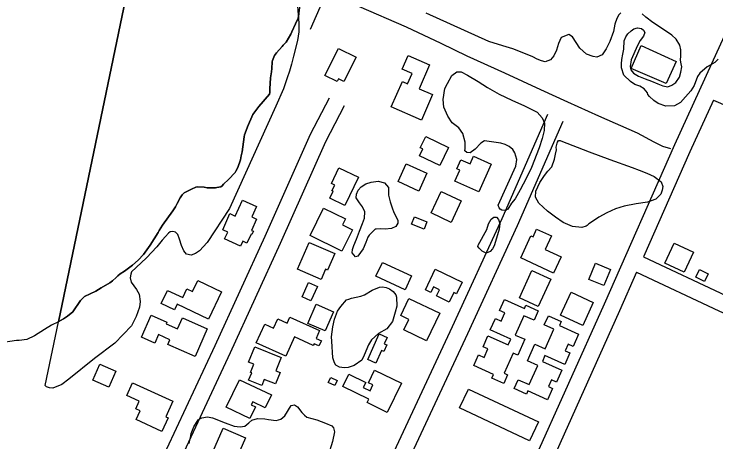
# Model space of a CAD drawing. Extents: x 3683402 to 3721514, y 487807 to 513565.
# Drawn here: x 3706941 to 3708188, y 496784 to 497543 of the extents above; entities that cross this region are included whole.
import ezdxf

# ---------------------------------------------------------------- set-up
doc = ezdxf.new("R2010")
doc.units = 0
for name, color, linetype in [('V-BLDG-OTLN', 7, 'Continuous'), ('V-ROAD-CNTR', 7, 'Continuous'), ('V-SITE-VEGE', 7, 'Continuous'), ('V-TOPO-SHOR', 7, 'Continuous')]:
    doc.layers.add(name, color=color, linetype=linetype)

msp = doc.modelspace()

# ---------------------------------------------------------------- linework, layer by layer
at = {"layer": 'V-BLDG-OTLN'}
for points in [[(3708055, 497487.3), (3708116.9, 497458.8), (3708099.1, 497420.1), (3708037.4, 497446.7)], [(3707493.2, 497434.2), (3707517.2, 497482.3), (3707548.6, 497466.7), (3707527.2, 497423.7), (3707517.7, 497428.4), (3707515.2, 497423.3)], [(3707664.6, 497355), (3707611.2, 497378.4), (3707630.9, 497423.4), (3707640.1, 497419.3), (3707648.1, 497437.5), (3707630.3, 497445.3), (3707641, 497469.8), (3707679.2, 497453), (3707660.6, 497410.7), (3707684.4, 497400.2)], [(3707672.4, 497325.7), (3707712.9, 497306.2), (3707697.3, 497274.1), (3707661.4, 497291.4), (3707667.4, 497303.8), (3707662.8, 497306)], [(3707788.7, 497277), (3707766.8, 497227.4), (3707723.9, 497246.4), (3707732.7, 497266.2), (3707727.6, 497268.4), (3707734.7, 497284.5), (3707751.3, 497277.1), (3707757.4, 497290.9)], [(3707674.4, 497260.7), (3707660, 497229), (3707623.2, 497245.7), (3707637.6, 497277.4)], [(3707518.3, 497270.5), (3707553.1, 497253.6), (3707528.8, 497203.4), (3707501.8, 497216.4), (3707507.8, 497228.7), (3707505.9, 497229.6), (3707510.8, 497239.7), (3707504.8, 497242.6)], [(3707682.1, 497190.1), (3707700.1, 497228.4), (3707735.3, 497211.9), (3707717.3, 497173.5)], [(3707346.7, 497212.9), (3707371.9, 497201.6), (3707363.5, 497183), (3707371.8, 497179.3), (3707362.7, 497159.3), (3707366.3, 497157.7), (3707363.7, 497152), (3707362.1, 497152.8), (3707354.7, 497136.5), (3707347.3, 497139.8), (3707343.5, 497131.4), (3707315.3, 497144.1), (3707320.8, 497156.3), (3707311.8, 497160.3), (3707324.7, 497188.9), (3707334, 497184.7)], [(3707467, 497150), (3707490.8, 497198.8), (3707529.7, 497179.9), (3707524.4, 497169.1), (3707542.2, 497160.4), (3707523.6, 497122.4)], [(3707669.4, 497161.5), (3707647.4, 497170.2), (3707652.5, 497183.1), (3707674.5, 497174.5)], [(3707899.4, 497083.5), (3707841.1, 497110.5), (3707859.1, 497149.4), (3707863, 497147.6), (3707869.4, 497161.4), (3707895.7, 497149.3), (3707884.6, 497125.3), (3707912.7, 497112.2)], [(3707486.7, 497072.3), (3707444.9, 497090.5), (3707465.6, 497138), (3707510.7, 497118.4), (3707497.8, 497088.9), (3707494.6, 497090.3)], [(3708113.6, 497136.7), (3708148, 497120.8), (3708131.4, 497085), (3708097, 497100.9)], [(3707584, 497077.7), (3707595.4, 497102.4), (3707647.4, 497078.5), (3707636, 497053.8)], [(3707962.2, 497072.2), (3707973.8, 497100.8), (3708000.4, 497090), (3707988.7, 497061.4)], [(3707671.7, 497053.8), (3707689.3, 497090.1), (3707736.9, 497067.1), (3707727.1, 497046.8), (3707722.5, 497049), (3707714.3, 497032.1), (3707691.4, 497043.2), (3707696.6, 497053.9), (3707686, 497059), (3707681.3, 497049.2)], [(3707894.4, 497072.5), (3707872.3, 497024.3), (3707839, 497039.6), (3707861.1, 497087.8)], [(3708174, 497082), (3708167.6, 497068.5), (3708151.9, 497076), (3708158.3, 497089.5)], [(3707309.7, 497050.1), (3707286.7, 497001.8), (3707230.8, 497028.4), (3707226, 497018.2), (3707202.8, 497029.2), (3707214, 497052.7), (3707240.9, 497039.9), (3707248.3, 497055.3), (3707258.1, 497050.6), (3707267.4, 497070.2)], [(3707464.4, 497066.6), (3707479.9, 497059.6), (3707468.4, 497034.3), (3707452.9, 497041.4)], [(3707930.5, 497049.3), (3707969.9, 497031.2), (3707951.4, 496990.6), (3707912, 497008.7)], [(3707642.3, 497038.4), (3707697.3, 497012.2), (3707674, 496963.1), (3707633.4, 496982.4), (3707642.3, 497001.1), (3707627.9, 497008)], [(3707812.4, 497036.5), (3707847.9, 497020.6), (3707850.4, 497026.2), (3707872.2, 497016.5), (3707864.7, 496999.7), (3707846.8, 497007.7), (3707831.4, 496973.5), (3707848.3, 496965.9), (3707835.7, 496937.7), (3707827.7, 496941.3), (3707811.7, 496905.6), (3707817.8, 496902.8), (3707810.9, 496887.3), (3707789.8, 496896.7), (3707792.8, 496903.5), (3707757.9, 496919.1), (3707766.4, 496938.1), (3707776.2, 496933.7), (3707782.9, 496948.7), (3707774.1, 496952.6), (3707782.8, 496972), (3707818.6, 496955.9), (3707823.3, 496966.3), (3707787.1, 496982.5), (3707796.1, 497002.7), (3707806.4, 496998.1), (3707812.8, 497012.6), (3707803.5, 497016.8)], [(3707477.6, 497028.2), (3707508.5, 497014.8), (3707493.8, 496980.7), (3707462.8, 496994.1)], [(3707284.5, 496984.7), (3707262.9, 496935.5), (3707214.5, 496956.7), (3707218.2, 496965.2), (3707197.9, 496974.2), (3707191.2, 496959.1), (3707167.7, 496969.4), (3707184.9, 497008.5), (3707212.7, 496996.3), (3707211.5, 496993.5), (3707231.7, 496984.6), (3707240.3, 497004.1)], [(3707423.7, 496935.7), (3707371.2, 496959.5), (3707386.4, 496992.9), (3707402.2, 496985.7), (3707409.7, 497002.2), (3707426.1, 496994.7), (3707431, 497005.4), (3707484, 496981.3), (3707477.7, 496967.5), (3707487, 496963.3), (3707482.8, 496954), (3707474.1, 496958), (3707472.7, 496954.9), (3707439.4, 496970)], [(3707888.8, 496858.7), (3707853.9, 496874.3), (3707851.3, 496868.5), (3707829.3, 496878.3), (3707836.4, 496894.1), (3707855.9, 496885.4), (3707871.2, 496919.5), (3707852.9, 496927.7), (3707866.1, 496957.2), (3707884.5, 496949), (3707900, 496983.7), (3707883, 496991.3), (3707890.3, 497007.6), (3707913, 496997.5), (3707909.7, 496990.1), (3707943.9, 496974.8), (3707934.3, 496953.1), (3707925.3, 496957.1), (3707920.1, 496945.5), (3707928.3, 496941.8), (3707919.2, 496921.2), (3707884.2, 496936.9), (3707879.5, 496926.4), (3707914.1, 496910.9), (3707904.7, 496889.8), (3707895.5, 496893.9), (3707890.2, 496882), (3707897.8, 496878.7)], [(3707569.5, 496929.8), (3707589.8, 496975.5), (3707603.8, 496969.3), (3707598.7, 496957.8), (3707603.3, 496955.8), (3707598.1, 496944), (3707593.7, 496946), (3707583.7, 496923.5)], [(3707369, 496952.4), (3707415.4, 496933.3), (3707405.9, 496910.1), (3707413.7, 496906.9), (3707405.4, 496886.6), (3707385.6, 496894.7), (3707381.1, 496883.7), (3707357.9, 496893.3), (3707363.3, 496906.5), (3707361.4, 496907.2), (3707367.3, 496921.6), (3707357.9, 496925.4)], [(3707109.6, 496881), (3707081.2, 496893.3), (3707093.5, 496921.9), (3707122, 496909.6)], [(3707581.5, 496911.3), (3707629.2, 496887.9), (3707603.8, 496836.1), (3707568.2, 496853.6), (3707571.1, 496859.4), (3707525, 496882), (3707535.9, 496904.2), (3707565.8, 496889.5), (3707561.5, 496880.6), (3707573.6, 496874.7), (3707578.6, 496885), (3707570.5, 496888.9)], [(3707511.1, 496883.6), (3707499.4, 496889), (3707503.6, 496898.2), (3707515.3, 496892.8)], [(3707151.7, 496888.7), (3707223.3, 496855.8), (3707210.7, 496828.5), (3707214.7, 496826.6), (3707203.6, 496802.3), (3707157.9, 496823.3), (3707165, 496838.8), (3707157.5, 496842.2), (3707163.7, 496855.8), (3707141.3, 496866.1)], [(3707318, 496845.2), (3707341.4, 496894.2), (3707398.2, 496867.1), (3707387.3, 496844.4), (3707365.1, 496855), (3707362.6, 496849.8), (3707370, 496846.2), (3707359.9, 496825.1)], [(3707856.8, 496785.9), (3707732.5, 496844.2), (3707748.1, 496877.6), (3707872.5, 496819.3)], [(3707312.5, 496808), (3707352.2, 496790.7), (3707334.1, 496749.1), (3707294.4, 496766.4)]]:
    msp.add_lwpolyline(points, close=True, dxfattribs=at)
at = {"layer": 'V-ROAD-CNTR'}
for points in [[(3708418.4, 497983), (3708380, 497897.3), (3708325.1, 497774.4), (3708274.3, 497660.7), (3708179.8, 497454.9), (3708114.2, 497310.8), (3707989.3, 497028.5), (3707862.5, 496746.8), (3707655.8, 496305), (3707632.1, 496252)], [(3707094, 496511.7), (3707116.9, 496565.8), (3707195.7, 496734.7), (3707298.5, 496954.8), (3707387.2, 497149.2), (3707467.8, 497330.2), (3707501.4, 497394.5)], [(3708183.2, 497390.1), (3708141.5, 497298.6), (3708059.1, 497112.3)], [(3708183.2, 497390.1), (3708305.3, 497337.6), (3708449, 497270.9)], [(3707121.6, 496500), (3707144.3, 496553.6), (3707222.9, 496722), (3707325.8, 496942.2), (3707414.6, 497136.8), (3707494.8, 497317.1), (3707528, 497380.6)], [(3707425.9, 496352.4), (3707463.8, 496427.1), (3707546.6, 496609.4), (3707620.7, 496775.4), (3707719.8, 496988.6), (3707808, 497180.3), (3707889, 497365.3)], [(3707452.7, 496338.8), (3707490.9, 496414.2), (3707574, 496597.1), (3707648, 496763), (3707747, 496976), (3707835.4, 497168), (3707916.5, 497353.3)], [(3708059.1, 497112.3), (3708205.4, 497043.4), (3708319.2, 496991.6)], [(3708047, 497084.9), (3708016.7, 497016.3), (3707889.8, 496734.3), (3707683, 496292.5), (3707659.5, 496239.8)], [(3708047, 497084.9), (3708192.8, 497016.2), (3708315.3, 496960.4)]]:
    msp.add_lwpolyline(points, dxfattribs=at)
at = {"layer": 'V-SITE-VEGE'}
for points in [[(3707451.3, 497578.7), (3707447.3, 497545.5), (3707447.3, 497543.5), (3707446.4, 497538.7), (3707445.6, 497552), (3707444.2, 497564.7), (3707442, 497574.4), (3707436, 497584.3), (3707425.7, 497593.9), (3707406, 497602.8), (3707279.2, 497662.9), (3707170.5, 497720.5), (3707020, 496997.1), (3707007.7, 496990.7), (3706995.3, 496983.5), (3706977.3, 496972), (3706963.7, 496965.7), (3706950.6, 496963.6), (3706945.5, 496963.6), (3706913.4, 496959.2)], [(3707445.6, 497552), (3707446.4, 497538.7), (3707445.8, 497535.7), (3707441.4, 497525.7), (3707434.8, 497511.6), (3707432.8, 497507.6), (3707424.4, 497493.5), (3707419.3, 497488.1), (3707417.6, 497485.9), (3707407.6, 497474.2), (3707404.1, 497469.5), (3707402.5, 497466.6), (3707400.3, 497461), (3707399.9, 497458.6), (3707399.1, 497446.5), (3707398.2, 497440.5), (3707396.5, 497430), (3707395.7, 497410.4), (3707395.3, 497403.9), (3707394.9, 497401.3), (3707375.9, 497379.1), (3707365.5, 497364.8), (3707355.8, 497343.1), (3707351.7, 497331.9), (3707350.8, 497328.6), (3707350.1, 497325.5), (3707346.1, 497298.9), (3707344.8, 497291.3), (3707343.3, 497284.6), (3707338.7, 497270.6), (3707334.9, 497264.1), (3707333.8, 497261.9), (3707321.9, 497249.5), (3707313.4, 497241.5), (3707311, 497238.3), (3707308.3, 497236.3), (3707304.8, 497235.8), (3707301.2, 497235.1), (3707299, 497234.9), (3707284.1, 497234.6), (3707279.2, 497236.1), (3707266.4, 497236.5), (3707264, 497235.8), (3707256.2, 497232.2), (3707243.3, 497225.9), (3707239.8, 497222.5), (3707236, 497217.1), (3707231, 497206.9), (3707227.7, 497200.8), (3707223.5, 497194.1), (3707204.9, 497168.6), (3707199, 497159.2), (3707197.2, 497155.4), (3707183.3, 497132.8), (3707170.9, 497116.7), (3707161.4, 497106.4), (3707151.4, 497097.6), (3707137.5, 497087.1), (3707129.5, 497082.1), (3707125.7, 497078.5), (3707122.6, 497075.4), (3707116.4, 497069.6), (3707111.1, 497066.2), (3707096, 497057), (3707086.4, 497051.6), (3707066.2, 497041.6), (3707059.3, 497034.7), (3707045.9, 497014.8), (3707036.3, 497006.7), (3707028.8, 497002), (3707020.6, 496997.5), (3707020, 496997.1), (3707170.5, 497720.5)], [(3707176.2, 497110.5), (3707157.9, 497093.2), (3707150, 497085.5), (3707148.4, 497081.6), (3707147.5, 497074.9), (3707149.3, 497067.5), (3707158.5, 497054), (3707163.5, 497046.1), (3707165.3, 497033.2), (3707164, 497023), (3707158.2, 497006.3), (3707149.8, 496989.6), (3707120, 496959.1), (3707084.4, 496931.8), (3707038.8, 496894.9), (3707026.2, 496885.7), (3707010, 496879.3), (3707004.5, 496879.8), (3706999.1, 496881.4), (3706996.4, 496883.8), (3707020, 496997.1), (3707020.6, 496997.5), (3707028.8, 497002), (3707036.3, 497006.7), (3707045.9, 497014.8), (3707059.3, 497034.7), (3707066.2, 497041.6), (3707086.4, 497051.6), (3707096, 497057), (3707111.1, 497066.2), (3707116.4, 497069.6), (3707122.6, 497075.4), (3707125.7, 497078.5), (3707129.5, 497082.1), (3707137.5, 497087.1), (3707151.4, 497097.6), (3707161.4, 497106.4), (3707170.9, 497116.7), (3707183.3, 497132.8), (3707197.2, 497155.4), (3707199, 497159.2), (3707204.9, 497168.6), (3707223.5, 497194.1), (3707227.7, 497200.8), (3707231, 497206.9), (3707236, 497217.1), (3707239.8, 497222.5), (3707243.3, 497225.9), (3707256.2, 497232.2), (3707264, 497235.8), (3707266.4, 497236.5), (3707279.2, 497236.1), (3707284.1, 497234.6), (3707299, 497234.9), (3707301.2, 497235.1), (3707304.8, 497235.8), (3707308.3, 497236.3), (3707311, 497238.3), (3707313.4, 497241.5), (3707321.9, 497249.5), (3707333.8, 497261.9), (3707334.9, 497264.1), (3707338.7, 497270.6), (3707343.3, 497284.6), (3707344.8, 497291.3), (3707346.1, 497298.9), (3707350.1, 497325.5), (3707350.8, 497328.6), (3707351.7, 497331.9), (3707355.8, 497343.1), (3707365.5, 497364.8), (3707375.9, 497379.1), (3707394.9, 497401.3), (3707395.3, 497403.9), (3707395.7, 497410.4), (3707396.5, 497430), (3707398.2, 497440.5), (3707399.1, 497446.5), (3707399.9, 497458.6), (3707400.3, 497461), (3707402.5, 497466.6), (3707404.1, 497469.5), (3707407.6, 497474.2), (3707417.6, 497485.9), (3707419.3, 497488.1), (3707424.4, 497493.5), (3707432.8, 497507.6), (3707434.8, 497511.6), (3707441.4, 497525.7), (3707445.8, 497535.7), (3707446.4, 497538.7), (3707447.2, 497522.6), (3707447, 497511.8), (3707444.4, 497496), (3707437.8, 497468.5), (3707434.2, 497454.4), (3707430.6, 497442.1), (3707426.3, 497430), (3707419.7, 497410.3), (3707406, 497379.5), (3707323.9, 497198)], [(3708018.8, 497545.2), (3708015.5, 497541.7), (3708012, 497535.3), (3708008.4, 497525.2), (3708006, 497512.2), (3707999.1, 497494.7), (3707992.9, 497481.3), (3707985.7, 497470.9), (3707976.3, 497466.5), (3707969.8, 497467.6), (3707957.7, 497471.9), (3707946.2, 497482.6), (3707933, 497503), (3707926.3, 497506.8), (3707912.8, 497501.8), (3707908.2, 497490.7), (3707904.6, 497479), (3707900.1, 497469.3), (3707893.8, 497461.7), (3707884.6, 497458.5), (3707878.1, 497459.9), (3707870, 497463), (3707862.5, 497467.5), (3707846.6, 497473.7), (3707827.2, 497481.7), (3707809.1, 497487), (3707784.7, 497494.7), (3707673, 497544.6)], [(3708075.6, 497528.4), (3708063.5, 497537.7), (3708056.6, 497543.4)], [(3708192, 497463.1), (3708185.6, 497457.5), (3708172.3, 497449.4), (3708159.1, 497438.2), (3708155.2, 497432.3), (3708149.3, 497416.5), (3708143.2, 497407), (3708133.8, 497396), (3708125, 497386.4), (3708114.3, 497380.3), (3708099, 497379.9), (3708085.2, 497384.2), (3708077.4, 497389.9), (3708069.6, 497396.8), (3708066.9, 497400.2), (3708066, 497403.2), (3708060.4, 497410.5), (3708052.7, 497415.1), (3708043.9, 497418.4), (3708035.9, 497423.5), (3708024.3, 497434.5), (3708020.3, 497447.5), (3708020, 497454.9), (3708020.8, 497462.4), (3708022.3, 497472.1), (3708024.2, 497480.8), (3708024.6, 497495.8), (3708027.5, 497502.7), (3708031.6, 497508.3), (3708037, 497513.5), (3708041.9, 497517), (3708048.6, 497518.6), (3708055.4, 497517.6), (3708059.1, 497514.9), (3708061.3, 497510.7), (3708058.9, 497503.8), (3708053.4, 497496.1), (3708048.6, 497487.2), (3708037.2, 497461.8), (3708035.2, 497450.1), (3708036.8, 497444.2), (3708041.6, 497438.4), (3708050.4, 497432.9), (3708062.1, 497428), (3708073.2, 497423.8), (3708084.3, 497419.1), (3708093.4, 497415.6), (3708102.2, 497414.2), (3708109.6, 497416.9), (3708116.4, 497422), (3708122.8, 497431.1), (3708125.7, 497439.8), (3708127, 497449.8), (3708126, 497455.1), (3708124.9, 497461.2), (3708125.7, 497469), (3708125.5, 497479.8), (3708123.5, 497488.2), (3708117.2, 497498.5), (3708109.4, 497506), (3708096.3, 497514.8), (3708075.6, 497528.4)], [(3707323.9, 497198), (3707284.2, 497137.7), (3707270.7, 497123), (3707263.3, 497118.2), (3707255.7, 497115.3), (3707247.4, 497117.1), (3707243, 497122.7), (3707238.5, 497132.6), (3707235, 497143.4), (3707231.9, 497151.7), (3707228, 497156.1), (3707223.1, 497157.4), (3707218.5, 497156.5), (3707215.5, 497154.4), (3707210.4, 497148.6), (3707204.2, 497141.8), (3707194.8, 497130.2), (3707176.2, 497110.5)], [(3707252.4, 496781.2), (3707253.9, 496789), (3707254.6, 496791.4), (3707255.7, 496798.9), (3707260.5, 496810.5), (3707268.1, 496822.9), (3707274.5, 496826.4), (3707285, 496828.2), (3707293.6, 496826.5), (3707316.2, 496817.5), (3707332.2, 496811.8), (3707342.7, 496810.5), (3707350.9, 496811.6), (3707358.1, 496817.7), (3707363.6, 496822.3), (3707373.4, 496825.3), (3707386.7, 496824.7), (3707393.4, 496823.5), (3707407, 496821.7), (3707414.9, 496823.9), (3707422.4, 496830.1), (3707433.7, 496848.3), (3707439.2, 496849.4), (3707444.6, 496845.8), (3707452.6, 496835.9), (3707456.9, 496831.5), (3707461.5, 496827.9), (3707478.7, 496823), (3707494.6, 496816.9), (3707505.5, 496812), (3707508.6, 496808.9), (3707510.1, 496801.8), (3707506.7, 496784.2), (3707499.3, 496759.7)]]:
    msp.add_lwpolyline(points, dxfattribs=at)
for points in [[(3707801.2, 497203.7), (3707832.7, 497273.2), (3707834.2, 497284.8), (3707830.9, 497297), (3707827.2, 497303), (3707820.7, 497308), (3707813.5, 497311.7), (3707805.8, 497314), (3707801.4, 497314.9), (3707789.4, 497316.6), (3707776.9, 497317.9), (3707770, 497314), (3707759.9, 497303.5), (3707751.6, 497297), (3707745.4, 497297.2), (3707741.6, 497300.2), (3707742.3, 497304.8), (3707742.2, 497316.1), (3707738.5, 497331.1), (3707731.2, 497341.5), (3707719.6, 497350.4), (3707711.7, 497361.7), (3707704.7, 497378.1), (3707703.4, 497391.7), (3707706.3, 497411.1), (3707711.3, 497419.7), (3707718.9, 497434.1), (3707727.9, 497440.4), (3707735.3, 497440.9), (3707746.6, 497434.7), (3707765.6, 497423.3), (3707782.3, 497413), (3707802.8, 497401.3), (3707825.2, 497390.6), (3707848, 497380.1), (3707870.2, 497368.9), (3707879.3, 497359.2), (3707883.5, 497349.8), (3707882.9, 497336.4), (3707879.3, 497322.5), (3707873.6, 497305.6), (3707860.2, 497270.6), (3707850.8, 497251.1), (3707840.3, 497231.2), (3707831.4, 497215.4), (3707825, 497207.5), (3707818.3, 497197.1), (3707813.9, 497194.3), (3707807.5, 497194.9), (3707804.7, 497196.8), (3707803, 497199.1)], [(3707912.6, 497318.1), (3707962.6, 497298.9), (3707999.5, 497285.3), (3708039.1, 497271), (3708051.6, 497266.2), (3708064.8, 497260.7), (3708078, 497254.6), (3708090.6, 497245.6), (3708093.4, 497237.3), (3708092, 497230.4), (3708090, 497223.4), (3708081, 497214.4), (3708066.5, 497209.4), (3708046.4, 497206.5), (3708024.9, 497202.2), (3708009.7, 497197.3), (3707993.8, 497190.3), (3707980, 497182.5), (3707966.9, 497174.1), (3707962, 497170.6), (3707959.3, 497167.9), (3707957.2, 497166.5), (3707949.6, 497164.3), (3707932.9, 497166.3), (3707916.2, 497173.1), (3707903, 497182.8), (3707888.4, 497193.1), (3707873, 497207.6), (3707867.4, 497217.9), (3707868.1, 497229), (3707874.9, 497244.3), (3707883.1, 497256.9), (3707889.3, 497264.5), (3707896.2, 497272.2), (3707901, 497285.4), (3707903, 497294.4), (3707904.4, 497302.1), (3707904.3, 497306.9), (3707905.7, 497313.9), (3707906.4, 497315.9), (3707908.4, 497318.7), (3707911.2, 497318.7)], [(3707541.9, 497119.6), (3707542.5, 497125.1), (3707545, 497132.1), (3707549.6, 497143.4), (3707555, 497158), (3707560.3, 497171.5), (3707563.4, 497181), (3707564.5, 497192.1), (3707560.1, 497200.8), (3707554.5, 497208.2), (3707548.9, 497217.2), (3707549.3, 497223.4), (3707552.5, 497230.8), (3707558, 497236.7), (3707565.9, 497241.8), (3707575.3, 497244.8), (3707588, 497246.5), (3707599.1, 497243.6), (3707606.3, 497235.1), (3707606, 497221.9), (3707609, 497209.7), (3707612.6, 497199.1), (3707615.9, 497191), (3707623.1, 497177.6), (3707622.9, 497172.1), (3707619, 497166), (3707611.4, 497162.3), (3707600.5, 497161.5), (3707592, 497161.7), (3707584.6, 497161.5), (3707582.5, 497161.2), (3707577, 497155.9), (3707572.2, 497151), (3707569.7, 497147), (3707566, 497137.5), (3707561.2, 497126.4), (3707551.8, 497113.4), (3707547.4, 497112.5)], [(3707765.3, 497132.7), (3707780.9, 497160.5), (3707784, 497170.7), (3707788.8, 497179.3), (3707793.4, 497182.8), (3707797.8, 497182.4), (3707801.8, 497178.5), (3707804.1, 497171.6), (3707802.8, 497161.1), (3707798.3, 497145.4), (3707794, 497132), (3707791, 497126.4), (3707787.1, 497121.8), (3707780, 497118.9), (3707772.8, 497122.4), (3707767.4, 497127.6), (3707765.1, 497130.4)], [(3707507.7, 496932.9), (3707505.8, 496962.7), (3707505.1, 496970.5), (3707507.7, 496988.1), (3707510.6, 497001.4), (3707515.9, 497015.8), (3707521.5, 497024.3), (3707531.9, 497035.9), (3707535.8, 497037.4), (3707540.5, 497038.9), (3707557.4, 497042.6), (3707563.7, 497044.8), (3707577.5, 497053.2), (3707590.1, 497058.5), (3707595.6, 497058.8), (3707602.3, 497057.9), (3707608.1, 497055.5), (3707614.7, 497050.7), (3707619.3, 497044.8), (3707620.4, 497040.5), (3707620.9, 497024.8), (3707618.4, 497013.9), (3707613.1, 496997.5), (3707603.1, 496984.7), (3707588.5, 496976.4), (3707575.8, 496964.8), (3707570.6, 496956.3), (3707563.3, 496937.6), (3707558.9, 496929), (3707545.4, 496919.5), (3707534.8, 496916.1), (3707527.8, 496915.4), (3707519.2, 496916.3), (3707513, 496919.9), (3707510.3, 496923.9)]]:
    msp.add_lwpolyline(points, close=True, dxfattribs=at)
at = {"layer": 'V-TOPO-SHOR'}
for points in [[(3706724.3, 497934.7), (3706793.7, 497906.7), (3706883.1, 497868), (3706910.2, 497855.7), (3706981.3, 497823.5), (3707086.1, 497776.5), (3707221.7, 497712.5), (3707338, 497658.5), (3707447.9, 497609.1), (3707497.2, 497584.1), (3707498.6, 497583.4), (3707553, 497557.4), (3707637.7, 497520.5), (3707699.4, 497491.5), (3707745.4, 497469.3), (3707812.4, 497439), (3707876.4, 497409), (3707923.9, 497387.2), (3707979.2, 497362.6), (3708047.8, 497332.6), (3708077.4, 497316.4), (3708092.7, 497309), (3708106.8, 497304.7)], [(3707467.9, 497516.4), (3707489, 497564.8), (3707497.2, 497584.1)]]:
    msp.add_lwpolyline(points, dxfattribs=at)

doc.saveas('drawing.dxf')
